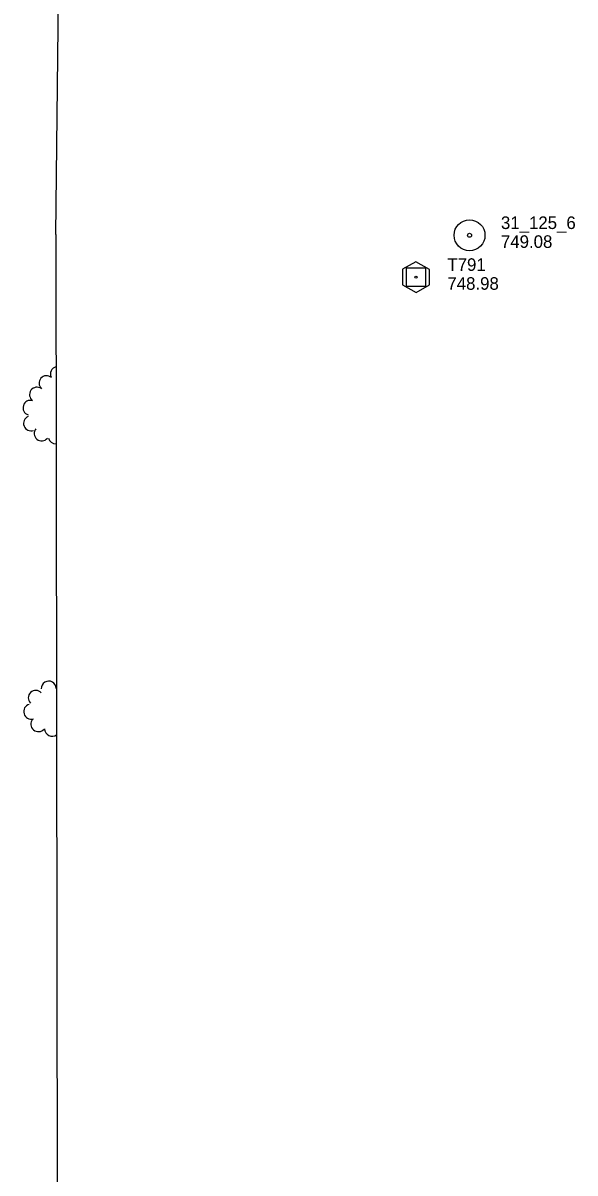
# Model space of a CAD drawing. Extents: x 589250 to 1188077, y 162953 to 363065.
# Drawn here: x 594508 to 594772, y 169212 to 169760 of the extents above; entities that cross this region are included whole.
import ezdxf

# ---------------------------------------------------------------- set-up
doc = ezdxf.new("R2010")
doc.units = 0
for name, color, linetype in [('E_LAND_TreeLine_P', 7, 'Continuous'), ('E_MAP_Control', 7, 'Continuous'), ('E_MAP_Limits', 7, 'Continuous'), ('E_MAP_PassPoints', 7, 'Continuous')]:
    doc.layers.add(name, color=color, linetype=linetype)

msp = doc.modelspace()

# ---------------------------------------------------------------- linework, layer by layer
at = {"layer": 'E_LAND_TreeLine_P'}
for centre, radius, start, end in [((594524.71, 169592.81), 3.55, 104.9132, 205.1597), ((594519.28, 169588.44), 3.55, 48.0448, 228.0448), ((594514.78, 169582.96), 3.55, 54.3273, 234.3273), ((594511.65, 169576.71), 3.55, 72.7622, 252.7622), ((594511.89, 169569.24), 3.55, 111.1803, 291.1803), ((594517, 169564.45), 3.55, 140.5959, 320.5959), ((594523.76, 169563.08), 3.55, 193.2919, 271.5374), ((594520.39, 169442.71), 3.59, 1.1972, 181.1972), ((594514.21, 169438.25), 3.59, 43.4709, 223.4709), ((594512.03, 169431.77), 3.59, 106.4523, 286.4523), ((594515.41, 169425.77), 3.59, 139.5636, 319.5636), ((594522.01, 169423.57), 3.59, 181.1972, 305.3204)]:
    msp.add_arc(centre, radius, start, end, dxfattribs=at)
at = {"layer": 'E_MAP_Control'}
for p, q in [((594691.13, 169634.5), (594691.13, 169643.5)), ((594691.13, 169643.5), (594700.13, 169643.5)), ((594691.13, 169634.5), (594691.13, 169643.5)), ((594691.13, 169643.5), (594700.13, 169643.5)), ((594700.13, 169643.5), (594700.13, 169634.5)), ((594700.13, 169643.5), (594700.13, 169634.5)), ((594700.13, 169634.5), (594691.13, 169634.5)), ((594700.13, 169634.5), (594691.13, 169634.5))]:
    msp.add_line(p, q, dxfattribs=at)
msp.add_lwpolyline([(594689.22, 169642.76), (594689.22, 169635.37), (594695.68, 169631.65), (594702.07, 169635.31), (594702.07, 169642.64), (594695.55, 169646.37)], close=True, dxfattribs=at)
msp.add_lwpolyline([(594689.22, 169642.76), (594689.22, 169635.37), (594695.68, 169631.65), (594702.07, 169635.31), (594702.07, 169642.64), (594695.55, 169646.37)], close=True, dxfattribs=at)
msp.add_circle((594695.63, 169639), 0.546, dxfattribs=at)
msp.add_circle((594695.63, 169639), 0.546, dxfattribs=at)
at = {"layer": 'E_MAP_Limits'}
for q in [(594526.3, 169872.44), (594524.61, 169096.17)]:
    msp.add_line((594523.69, 169659.41), q, dxfattribs=at)
at = {"layer": 'E_MAP_PassPoints'}
for radius in [7.38, 7.38, 0.945, 0.945]:
    msp.add_circle((594721.2, 169658.99), radius, dxfattribs=at)

# ---------------------------------------------------------------- texts
at = {"layer": 'E_MAP_Control'}
for s, p in [('T791', (594710.64, 169642)), ('T791', (594710.64, 169642)), ('748.98', (594710.64, 169633)), ('748.98', (594710.64, 169633))]:
    msp.add_text(s, height=6, dxfattribs=at).set_placement(p)
at = {"layer": 'E_MAP_PassPoints'}
for s, p in [('31_125_6', (594736.2, 169661.97)), ('31_125_6', (594736.2, 169661.97)), ('749.08', (594736.2, 169652.97)), ('749.08', (594736.2, 169652.97))]:
    msp.add_text(s, height=6, dxfattribs=at).set_placement(p)

doc.saveas('drawing.dxf')
